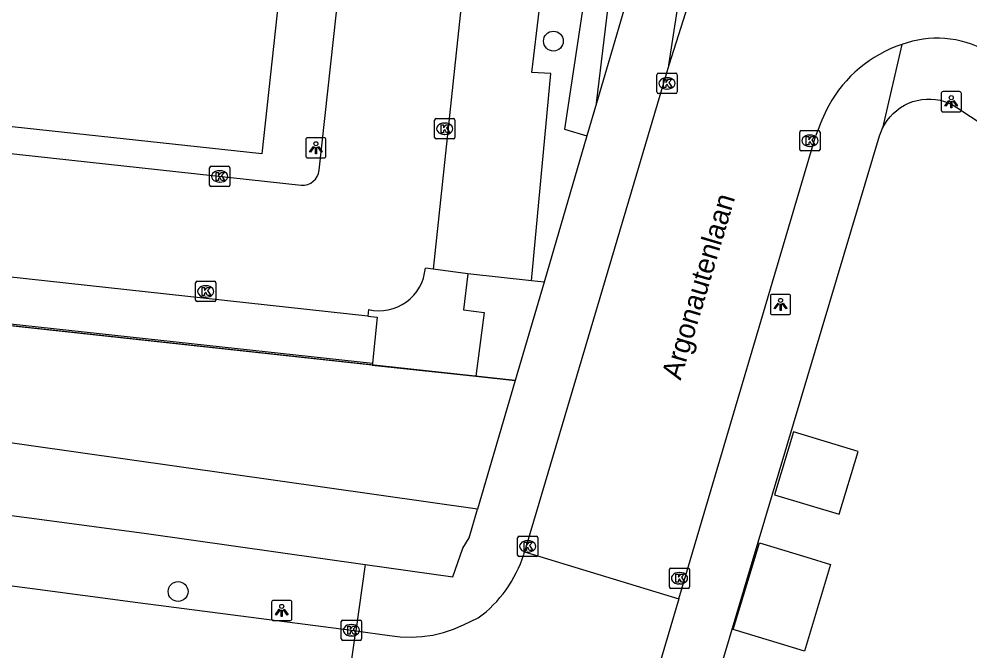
# Model space of a CAD drawing. Extents: x 162186 to 163152, y 385513 to 386513.
# Drawn here: x 162591.77 to 162638.71, y 386298.89 to 386330.06 of the extents above; entities that cross this region are included whole.
import ezdxf

# ---------------------------------------------------------------- set-up
doc = ezdxf.new("R2010")
doc.units = 0
for name, color, linetype in [('IMGEO_Boom', 7, 'Continuous'), ('IMGEO_Fietspad_open', 7, 'Continuous'), ('IMGEO_Groenvoorziening', 7, 'Continuous'), ('IMGEO_Haag', 7, 'Continuous'), ('IMGEO_Hek', 7, 'Continuous'), ('IMGEO_Kolk', 7, 'Continuous'), ('IMGEO_Lichtpunt', 7, 'Continuous'), ('IMGEO_Openbare_ruimte_label', 7, 'Continuous'), ('IMGEO_Pand', 7, 'Continuous'), ('IMGEO_Parkeervlak_open', 7, 'Continuous'), ('IMGEO_Rijbaan_lokaal_open', 7, 'Continuous'), ('IMGEO_Voetpad_open', 7, 'Continuous')]:
    doc.layers.add(name, color=color, linetype=linetype)

msp = doc.modelspace()

# ---------------------------------------------------------------- linework, layer by layer
at = {"layer": 'IMGEO_Boom'}
for centre in [(162618.144, 386328.974), (162599.62, 386301.823)]:
    msp.add_circle(centre, 0.489, dxfattribs=at)
at = {"layer": 'IMGEO_Fietspad_open'}
msp.add_lwpolyline([(162623.836, 386327.782), (162625.775, 386340.286), (162626.86, 386349.417)], dxfattribs=at)
at = {"layer": 'IMGEO_Groenvoorziening'}
msp.add_lwpolyline([(162614.397, 386305.888), (162557.685, 386313.92), (162505.963, 386320.438)], dxfattribs=at)
at = {"layer": 'IMGEO_Haag'}
for points in [[(162620.272, 386325.912), (162623.272, 386350.649), (162621.751, 386350.825), (162619.914, 386332.708), (162618.693, 386324.634), (162619.799, 386324.298)], [(162617.681, 386317.081), (162617.066, 386317.149)], [(162614.31, 386312.44), (162616.257, 386312.229)]]:
    msp.add_lwpolyline(points, dxfattribs=at)
at = {"layer": 'IMGEO_Hek'}
msp.add_lwpolyline([(162616.257, 386312.229), (162512.634, 386323.476)], dxfattribs=at)
at = {"layer": 'IMGEO_Kolk'}
for p, q in [((162623.254, 386326.465), (162623.254, 386327.317)), ((162623.329, 386327.391), (162624.181, 386327.391)), ((162623.742, 386327.171), (162623.767, 386327.171)), ((162624.255, 386327.317), (162624.255, 386326.465)), ((162623.765, 386326.611), (162623.74, 386326.611)), ((162624.181, 386326.391), (162623.329, 386326.391)), ((162612.357, 386325.15), (162613.209, 386325.15)), ((162612.282, 386324.224), (162612.282, 386325.076)), ((162612.77, 386324.93), (162612.795, 386324.93)), ((162613.283, 386325.076), (162613.283, 386324.224)), ((162612.793, 386324.37), (162612.768, 386324.37)), ((162630.307, 386323.635), (162630.307, 386324.487)), ((162630.382, 386324.561), (162631.234, 386324.561)), ((162630.795, 386324.341), (162630.82, 386324.341)), ((162631.308, 386324.487), (162631.308, 386323.635)), ((162613.209, 386324.15), (162612.357, 386324.15)), ((162630.818, 386323.781), (162630.793, 386323.781)), ((162631.234, 386323.561), (162630.382, 386323.561)), ((162601.247, 386322.8), (162602.099, 386322.8)), ((162601.172, 386321.874), (162601.172, 386322.726)), ((162601.66, 386322.58), (162601.685, 386322.58)), ((162602.173, 386322.726), (162602.173, 386321.874)), ((162601.683, 386322.02), (162601.658, 386322.02)), ((162602.099, 386321.8), (162601.247, 386321.8)), ((162600.485, 386316.199), (162600.485, 386317.051)), ((162600.56, 386317.125), (162601.412, 386317.125)), ((162600.973, 386316.905), (162600.998, 386316.905)), ((162601.486, 386317.051), (162601.486, 386316.199)), ((162600.996, 386316.345), (162600.971, 386316.345)), ((162601.412, 386316.125), (162600.56, 386316.125)), ((162616.379, 386303.625), (162616.379, 386304.477)), ((162616.454, 386304.551), (162617.306, 386304.551)), ((162617.38, 386304.477), (162617.38, 386303.625)), ((162616.867, 386304.331), (162616.892, 386304.331)), ((162617.306, 386303.551), (162616.454, 386303.551)), ((162616.89, 386303.771), (162616.865, 386303.771)), ((162623.868, 386302.054), (162623.868, 386302.906)), ((162623.943, 386302.98), (162624.795, 386302.98)), ((162624.356, 386302.76), (162624.381, 386302.76)), ((162624.869, 386302.906), (162624.869, 386302.054)), ((162624.379, 386302.2), (162624.354, 386302.2)), ((162624.795, 386301.98), (162623.943, 386301.98)), ((162607.674, 386299.489), (162607.674, 386300.341)), ((162607.749, 386300.415), (162608.601, 386300.415)), ((162608.675, 386300.341), (162608.675, 386299.489)), ((162608.162, 386300.195), (162608.187, 386300.195)), ((162608.601, 386299.415), (162607.749, 386299.415)), ((162608.185, 386299.635), (162608.16, 386299.635))]:
    msp.add_line(p, q, dxfattribs=at)
for points in [[(162623.254, 386326.465), (162623.254, 386327.317)], [(162623.329, 386327.391), (162624.181, 386327.391)], [(162623.575, 386327.091), (162623.698, 386327.091), (162623.698, 386326.94), (162623.828, 386327.091), (162623.992, 386327.091), (162623.846, 386326.94), (162623.999, 386326.691), (162623.847, 386326.691), (162623.762, 386326.855), (162623.698, 386326.788), (162623.698, 386326.691), (162623.575, 386326.691), (162623.575, 386327.091)], [(162624.255, 386327.317), (162624.255, 386326.465)], [(162624.181, 386326.391), (162623.329, 386326.391)], [(162612.357, 386325.15), (162613.209, 386325.15)], [(162612.282, 386324.224), (162612.282, 386325.076)], [(162612.603, 386324.85), (162612.726, 386324.85), (162612.726, 386324.699), (162612.856, 386324.85), (162613.02, 386324.85), (162612.874, 386324.699), (162613.027, 386324.45), (162612.875, 386324.45), (162612.79, 386324.614), (162612.726, 386324.547), (162612.726, 386324.45), (162612.603, 386324.45), (162612.603, 386324.85)], [(162613.283, 386325.076), (162613.283, 386324.224)], [(162630.307, 386323.635), (162630.307, 386324.487)], [(162630.382, 386324.561), (162631.234, 386324.561)], [(162630.628, 386324.261), (162630.751, 386324.261), (162630.751, 386324.11), (162630.881, 386324.261), (162631.045, 386324.261), (162630.899, 386324.11), (162631.052, 386323.861), (162630.9, 386323.861), (162630.815, 386324.025), (162630.751, 386323.958), (162630.751, 386323.861), (162630.628, 386323.861), (162630.628, 386324.261)], [(162631.308, 386324.487), (162631.308, 386323.635)], [(162613.209, 386324.15), (162612.357, 386324.15)], [(162631.234, 386323.561), (162630.382, 386323.561)], [(162601.247, 386322.8), (162602.099, 386322.8)], [(162601.172, 386321.874), (162601.172, 386322.726)], [(162601.493, 386322.5), (162601.616, 386322.5), (162601.616, 386322.349), (162601.746, 386322.5), (162601.91, 386322.5), (162601.764, 386322.349), (162601.917, 386322.1), (162601.765, 386322.1), (162601.68, 386322.264), (162601.616, 386322.197), (162601.616, 386322.1), (162601.493, 386322.1), (162601.493, 386322.5)], [(162602.173, 386322.726), (162602.173, 386321.874)], [(162602.099, 386321.8), (162601.247, 386321.8)], [(162600.485, 386316.199), (162600.485, 386317.051)], [(162600.56, 386317.125), (162601.412, 386317.125)], [(162600.806, 386316.825), (162600.929, 386316.825), (162600.929, 386316.674), (162601.059, 386316.825), (162601.223, 386316.825), (162601.077, 386316.674), (162601.23, 386316.425), (162601.078, 386316.425), (162600.993, 386316.589), (162600.929, 386316.522), (162600.929, 386316.425), (162600.806, 386316.425), (162600.806, 386316.825)], [(162601.486, 386317.051), (162601.486, 386316.199)], [(162601.412, 386316.125), (162600.56, 386316.125)], [(162616.379, 386303.625), (162616.379, 386304.477)], [(162616.454, 386304.551), (162617.306, 386304.551)], [(162617.38, 386304.477), (162617.38, 386303.625)], [(162616.7, 386304.251), (162616.823, 386304.251), (162616.823, 386304.1), (162616.953, 386304.251), (162617.117, 386304.251), (162616.971, 386304.1), (162617.124, 386303.851), (162616.972, 386303.851), (162616.887, 386304.015), (162616.823, 386303.948), (162616.823, 386303.851), (162616.7, 386303.851), (162616.7, 386304.251)], [(162617.306, 386303.551), (162616.454, 386303.551)], [(162623.868, 386302.054), (162623.868, 386302.906)], [(162623.943, 386302.98), (162624.795, 386302.98)], [(162624.189, 386302.68), (162624.312, 386302.68), (162624.312, 386302.529), (162624.442, 386302.68), (162624.606, 386302.68), (162624.46, 386302.529), (162624.613, 386302.28), (162624.461, 386302.28), (162624.376, 386302.444), (162624.312, 386302.377), (162624.312, 386302.28), (162624.189, 386302.28), (162624.189, 386302.68)], [(162624.869, 386302.906), (162624.869, 386302.054)], [(162624.795, 386301.98), (162623.943, 386301.98)], [(162607.674, 386299.489), (162607.674, 386300.341)], [(162607.749, 386300.415), (162608.601, 386300.415)], [(162608.675, 386300.341), (162608.675, 386299.489)], [(162607.995, 386300.115), (162608.118, 386300.115), (162608.118, 386299.964), (162608.248, 386300.115), (162608.412, 386300.115), (162608.266, 386299.964), (162608.419, 386299.715), (162608.267, 386299.715), (162608.182, 386299.879), (162608.118, 386299.812), (162608.118, 386299.715), (162607.995, 386299.715), (162607.995, 386300.115)], [(162608.601, 386299.415), (162607.749, 386299.415)]]:
    msp.add_lwpolyline(points, dxfattribs=at)
for centre, start, end in [((162623.331, 386327.315), 91.552, 178.448), ((162623.331, 386327.315), 91.552, 178.448), ((162624.179, 386327.315), 1.552, 88.448), ((162624.179, 386327.315), 1.552, 88.448), ((162623.331, 386326.467), 181.552, 268.448), ((162623.331, 386326.467), 181.552, 268.448), ((162624.179, 386326.467), 271.552, 358.448), ((162624.179, 386326.467), 271.552, 358.448), ((162612.359, 386325.074), 91.552, 178.448), ((162612.359, 386325.074), 91.552, 178.448), ((162613.207, 386325.074), 1.552, 88.448), ((162613.207, 386325.074), 1.552, 88.448), ((162612.359, 386324.226), 181.552, 268.448), ((162612.359, 386324.226), 181.552, 268.448), ((162613.207, 386324.226), 271.552, 358.448), ((162613.207, 386324.226), 271.552, 358.448), ((162630.384, 386324.485), 91.552, 178.448), ((162630.384, 386324.485), 91.552, 178.448), ((162631.232, 386324.485), 1.552, 88.448), ((162631.232, 386324.485), 1.552, 88.448), ((162630.384, 386323.637), 181.552, 268.448), ((162630.384, 386323.637), 181.552, 268.448), ((162631.232, 386323.637), 271.552, 358.448), ((162631.232, 386323.637), 271.552, 358.448), ((162601.249, 386322.724), 91.552, 178.448), ((162601.249, 386322.724), 91.552, 178.448), ((162602.097, 386322.724), 1.552, 88.448), ((162602.097, 386322.724), 1.552, 88.448), ((162601.249, 386321.876), 181.552, 268.448), ((162601.249, 386321.876), 181.552, 268.448), ((162602.097, 386321.876), 271.552, 358.448), ((162602.097, 386321.876), 271.552, 358.448), ((162600.562, 386317.049), 91.552, 178.448), ((162600.562, 386317.049), 91.552, 178.448), ((162601.41, 386317.049), 1.552, 88.448), ((162601.41, 386317.049), 1.552, 88.448), ((162600.562, 386316.201), 181.552, 268.448), ((162600.562, 386316.201), 181.552, 268.448), ((162601.41, 386316.201), 271.552, 358.448), ((162601.41, 386316.201), 271.552, 358.448), ((162616.456, 386304.475), 91.552, 178.448), ((162616.456, 386304.475), 91.552, 178.448), ((162617.304, 386304.475), 1.552, 88.448), ((162617.304, 386304.475), 1.552, 88.448), ((162616.456, 386303.627), 181.552, 268.448), ((162616.456, 386303.627), 181.552, 268.448), ((162617.304, 386303.627), 271.552, 358.448), ((162617.304, 386303.627), 271.552, 358.448), ((162623.945, 386302.904), 91.552, 178.448), ((162623.945, 386302.904), 91.552, 178.448), ((162624.793, 386302.904), 1.552, 88.448), ((162624.793, 386302.904), 1.552, 88.448), ((162623.945, 386302.056), 181.552, 268.448), ((162623.945, 386302.056), 181.552, 268.448), ((162624.793, 386302.056), 271.552, 358.448), ((162624.793, 386302.056), 271.552, 358.448), ((162607.751, 386300.339), 91.552, 178.448), ((162607.751, 386300.339), 91.552, 178.448), ((162608.599, 386300.339), 1.552, 88.448), ((162608.599, 386300.339), 1.552, 88.448), ((162607.751, 386299.491), 181.552, 268.448), ((162607.751, 386299.491), 181.552, 268.448), ((162608.599, 386299.491), 271.552, 358.448), ((162608.599, 386299.491), 271.552, 358.448)]:
    msp.add_arc(centre, 0.0765, start, end, dxfattribs=at)
for centre, major_axis, ratio, start_param, end_param in [((162623.741, 386326.891), (-0.387, 0.002), 0.722429, 4.712389, 7.853982), ((162623.766, 386326.891), (-0.39, 0.002), 0.717154, 1.570796, 4.712389), ((162612.769, 386324.65), (-0.387, 0.002), 0.722429, 4.712389, 7.853982), ((162612.794, 386324.65), (-0.39, 0.002), 0.717154, 1.570796, 4.712389), ((162630.794, 386324.061), (-0.387, 0.002), 0.722429, 4.712389, 7.853982), ((162630.819, 386324.061), (-0.39, 0.002), 0.717154, 1.570796, 4.712389), ((162601.659, 386322.3), (-0.387, 0.002), 0.722429, 4.712389, 7.853982), ((162601.684, 386322.3), (-0.39, 0.002), 0.717154, 1.570796, 4.712389), ((162600.972, 386316.625), (-0.387, 0.002), 0.722429, 4.712389, 7.853982), ((162600.997, 386316.625), (-0.39, 0.002), 0.717154, 1.570796, 4.712389), ((162616.866, 386304.051), (-0.387, 0.002), 0.722429, 4.712389, 7.853982), ((162616.891, 386304.051), (-0.39, 0.002), 0.717154, 1.570796, 4.712389), ((162624.355, 386302.48), (-0.387, 0.002), 0.722429, 4.712389, 7.853982), ((162624.38, 386302.48), (-0.39, 0.002), 0.717154, 1.570796, 4.712389), ((162608.161, 386299.915), (-0.387, 0.002), 0.722429, 4.712389, 7.853982), ((162608.186, 386299.915), (-0.39, 0.002), 0.717154, 1.570796, 4.712389)]:
    msp.add_ellipse(centre, major_axis=major_axis, ratio=ratio, start_param=start_param, end_param=end_param, dxfattribs=at)
at = {"layer": 'IMGEO_Lichtpunt'}
for p, q in [((162637.285, 386326.387), (162637.285, 386325.58)), ((162637.285, 386326.387), (162637.285, 386325.58)), ((162638.187, 386326.482), (162637.379, 386326.482)), ((162638.187, 386326.482), (162637.379, 386326.482)), ((162638.281, 386325.58), (162638.281, 386326.387)), ((162638.281, 386325.58), (162638.281, 386326.387)), ((162637.379, 386325.486), (162638.187, 386325.486)), ((162637.379, 386325.486), (162638.187, 386325.486)), ((162606.825, 386324.211), (162606.017, 386324.211)), ((162606.825, 386324.211), (162606.017, 386324.211)), ((162605.923, 386324.116), (162605.923, 386323.309)), ((162605.923, 386324.116), (162605.923, 386323.309)), ((162606.919, 386323.309), (162606.919, 386324.116)), ((162606.919, 386323.309), (162606.919, 386324.116)), ((162606.017, 386323.215), (162606.825, 386323.215)), ((162606.017, 386323.215), (162606.825, 386323.215)), ((162628.857, 386316.387), (162628.857, 386315.58)), ((162628.857, 386316.387), (162628.857, 386315.58)), ((162629.759, 386316.482), (162628.951, 386316.482)), ((162629.759, 386316.482), (162628.951, 386316.482)), ((162629.853, 386315.58), (162629.853, 386316.387)), ((162629.853, 386315.58), (162629.853, 386316.387)), ((162628.951, 386315.486), (162629.759, 386315.486)), ((162628.951, 386315.486), (162629.759, 386315.486)), ((162604.237, 386301.291), (162604.237, 386300.484)), ((162604.237, 386301.291), (162604.237, 386300.484)), ((162605.139, 386301.386), (162604.331, 386301.386)), ((162605.139, 386301.386), (162604.331, 386301.386)), ((162605.233, 386300.484), (162605.233, 386301.291)), ((162605.233, 386300.484), (162605.233, 386301.291)), ((162604.331, 386300.39), (162605.139, 386300.39)), ((162604.331, 386300.39), (162605.139, 386300.39))]:
    msp.add_line(p, q, dxfattribs=at)
for points in [[(162637.659, 386326.051), (162637.698, 386326.023), (162637.51, 386325.761), (162637.472, 386325.788), (162637.659, 386326.051)], [(162637.761, 386326.003), (162637.808, 386326.003), (162637.808, 386325.681), (162637.761, 386325.681), (162637.761, 386326.003)], [(162637.871, 386326.023), (162637.909, 386326.05), (162638.096, 386325.788), (162638.057, 386325.76), (162637.871, 386326.023)], [(162606.297, 386323.78), (162606.336, 386323.752), (162606.148, 386323.49), (162606.11, 386323.517), (162606.297, 386323.78)], [(162606.399, 386323.732), (162606.446, 386323.732), (162606.446, 386323.41), (162606.399, 386323.41), (162606.399, 386323.732)], [(162606.509, 386323.752), (162606.547, 386323.779), (162606.734, 386323.517), (162606.695, 386323.489), (162606.509, 386323.752)], [(162629.231, 386316.051), (162629.27, 386316.023), (162629.082, 386315.761), (162629.044, 386315.788), (162629.231, 386316.051)], [(162629.333, 386316.003), (162629.38, 386316.003), (162629.38, 386315.681), (162629.333, 386315.681), (162629.333, 386316.003)], [(162629.443, 386316.023), (162629.481, 386316.05), (162629.668, 386315.788), (162629.629, 386315.76), (162629.443, 386316.023)], [(162604.611, 386300.955), (162604.65, 386300.927), (162604.462, 386300.665), (162604.424, 386300.692), (162604.611, 386300.955)], [(162604.713, 386300.907), (162604.76, 386300.907), (162604.76, 386300.585), (162604.713, 386300.585), (162604.713, 386300.907)], [(162604.823, 386300.927), (162604.861, 386300.954), (162605.048, 386300.692), (162605.009, 386300.664), (162604.823, 386300.927)]]:
    msp.add_lwpolyline(points, dxfattribs=at)
for centre in [(162637.784, 386326.185), (162606.422, 386323.914), (162629.356, 386316.185), (162604.736, 386301.089)]:
    msp.add_circle(centre, 0.0994, dxfattribs=at)
for centre, start, end in [((162637.379, 386326.387), 90, 180), ((162637.379, 386326.387), 90, 180), ((162638.187, 386326.387), 0, 90), ((162638.187, 386326.387), 0, 90), ((162637.379, 386325.58), 180, 270), ((162637.379, 386325.58), 180, 270), ((162638.187, 386325.58), 270, 0), ((162638.187, 386325.58), 270, 360), ((162606.017, 386324.116), 90, 180), ((162606.017, 386324.116), 90, 180), ((162606.825, 386324.116), 0, 90), ((162606.825, 386324.116), 0, 90), ((162606.017, 386323.309), 180, 270), ((162606.017, 386323.309), 180, 270), ((162606.825, 386323.309), 270, 0), ((162606.825, 386323.309), 270, 360), ((162628.951, 386316.387), 90, 180), ((162628.951, 386316.387), 90, 180), ((162629.759, 386316.387), 0, 90), ((162629.759, 386316.387), 0, 90), ((162628.951, 386315.58), 180, 270), ((162628.951, 386315.58), 180, 270), ((162629.759, 386315.58), 270, 0), ((162629.759, 386315.58), 270, 360), ((162604.331, 386301.291), 90, 180), ((162604.331, 386301.291), 90, 180), ((162605.139, 386301.291), 0, 90), ((162605.139, 386301.291), 0, 90), ((162604.331, 386300.484), 180, 270), ((162604.331, 386300.484), 180, 270), ((162605.139, 386300.484), 270, 0), ((162605.139, 386300.484), 270, 360)]:
    msp.add_arc(centre, 0.0946, start, end, dxfattribs=at)
at = {"layer": 'IMGEO_Pand'}
for points in [[(162603.751, 386323.413), (162584.111, 386325.529), (162584.259, 386326.946), (162570.371, 386328.537), (162570.2, 386327.044), (162550.572, 386329.166), (162552.51, 386347.22), (162550.959, 386347.389), (162551.394, 386351.387), (162554.466, 386351.14), (162554.494, 386351.401), (162554.962, 386355.747), (162555.001, 386356.112), (162553.579, 386356.265), (162559.406, 386410.398), (162612.582, 386404.614), (162607.724, 386359.738), (162609.275, 386359.57), (162608.842, 386355.576), (162607.28, 386355.744), (162605.841, 386355.904), (162605.495, 386352.753), (162606.924, 386352.615), (162603.751, 386323.413)], [(162608.983, 386315.406), (162553.4, 386321.48), (162553.169, 386319.178), (162609.214, 386313.083)], [(162608.983, 386315.406), (162609.447, 386315.355), (162609.214, 386313.083)], [(162629.058, 386306.596), (162632.257, 386305.636), (162633.187, 386308.738), (162629.988, 386309.697), (162629.058, 386306.596)], [(162630.531, 386298.877), (162629.349, 386299.238), (162627.014, 386299.951), (162628.32, 386304.23), (162630.655, 386303.517), (162631.816, 386303.163), (162630.531, 386298.877)]]:
    msp.add_lwpolyline(points, dxfattribs=at)
at = {"layer": 'IMGEO_Parkeervlak_open'}
for points in [[(162617.066, 386317.149), (162618.014, 386327.383), (162617.087, 386327.424), (162617.452, 386330.578), (162618.22, 386330.538), (162620.468, 386348.038), (162615.48, 386348.527)], [(162617.066, 386317.149), (162613.913, 386317.5)]]:
    msp.add_lwpolyline(points, dxfattribs=at)
at = {"layer": 'IMGEO_Rijbaan_lokaal_open'}
for points in [[(162606.588, 386322.611), (162615.52, 386404.02)], [(162615.48, 386348.527), (162612.202, 386317.718)], [(162551.757, 386346.596), (162549.69, 386327.963), (162605.702, 386321.861)], [(162629.39, 386345.625), (162629.196, 386344.588), (162623.836, 386327.782)], [(162623.836, 386327.782), (162616.714, 386303.774)], [(162624.336, 386301.463), (162631.102, 386324.317)], [(162430.717, 386322.917), (162499.627, 386313.936), (162500, 386313.887), (162505.895, 386313.114), (162551.376, 386307.147), (162557.5, 386306.343), (162586.759, 386302.71), (162592.437, 386301.969), (162597.633, 386301.29), (162608.171, 386299.914), (162608.395, 386299.882)], [(162609.205, 386312.994), (162519.646, 386322.715)], [(162612.202, 386317.718), (162611.824, 386317.767)], [(162609.021, 386315.734), (162608.983, 386315.406)], [(162609.214, 386313.083), (162609.205, 386312.994)], [(162616.68, 386303.658), (162616.714, 386303.774)], [(162616.714, 386303.774), (162624.336, 386301.463)], [(162624.336, 386301.463), (162623.677, 386299.236), (162619.204, 386284.067)], [(162608.395, 386299.882), (162610.055, 386299.661), (162610.587, 386299.592), (162611.123, 386299.571), (162611.658, 386299.598), (162612.189, 386299.673), (162612.712, 386299.794), (162613.221, 386299.962), (162613.713, 386300.175), (162614.433, 386300.518)], [(162607.392, 386292.738), (162608.395, 386299.882)]]:
    msp.add_lwpolyline(points, dxfattribs=at)
for centre, radius, start, end in [((162637.08, 386324.119), 4.997, 60.7085, 110.3831), ((162637.352, 386322.726), 6.401, 108.3217, 151.3426), ((162643.283, 386319.979), 12.931, 153.2629, 160.396), ((162605.75, 386322.703), 0.843, 266.7502, 353.7457), ((162609.542, 386317.964), 2.29, 256.8437, 355.0626), ((162610.736, 386305.537), 6.234, 306.3711, 342.4535)]:
    msp.add_arc(centre, radius, start, end, dxfattribs=at)
at = {"layer": 'IMGEO_Voetpad_open'}
for points in [[(162622.361, 386333.03), (162620.272, 386325.912)], [(162635.34, 386328.803), (162634.389, 386324.676)], [(162431.169, 386326.378), (162437.933, 386325.465), (162491.222, 386318.605), (162495.408, 386318.031), (162500, 386317.441), (162505.38, 386316.75), (162509.176, 386316.263), (162550.981, 386310.895), (162592.901, 386305.371), (162598.062, 386304.691), (162608.854, 386303.164)], [(162634.389, 386324.676), (162634.496, 386324.876), (162634.621, 386325.066), (162634.763, 386325.244), (162634.92, 386325.408), (162635.091, 386325.558), (162635.274, 386325.692), (162635.469, 386325.809), (162635.673, 386325.908), (162635.886, 386325.988), (162636.105, 386326.049), (162636.328, 386326.091), (162636.554, 386326.112), (162636.781, 386326.113), (162637.008, 386326.093), (162637.232, 386326.054), (162637.451, 386325.995), (162637.664, 386325.916), (162637.869, 386325.818), (162638.065, 386325.703), (162655.987, 386313.896)], [(162620.272, 386325.912), (162619.799, 386324.298)], [(162615.574, 386261.809), (162634.243, 386324.299), (162634.3, 386324.467), (162634.389, 386324.676)], [(162619.799, 386324.298), (162617.681, 386317.081)], [(162613.913, 386317.5), (162612.202, 386317.718)], [(162613.913, 386317.5), (162613.699, 386315.712), (162614.723, 386315.589), (162614.31, 386312.44)], [(162617.681, 386317.081), (162616.257, 386312.229)], [(162609.205, 386312.994), (162614.31, 386312.44)], [(162616.257, 386312.229), (162614.397, 386305.888)], [(162608.854, 386303.164), (162613.176, 386302.552), (162613.669, 386303.958), (162613.979, 386304.464), (162614.397, 386305.888)], [(162608.854, 386303.164), (162608.395, 386299.882)]]:
    msp.add_lwpolyline(points, dxfattribs=at)

# ---------------------------------------------------------------- texts
at = {"layer": 'IMGEO_Openbare_ruimte_label'}
msp.add_text('Argonautenlaan', height=1, rotation=73.3776, dxfattribs=at).set_placement((162624.423, 386312.212))

doc.saveas('drawing.dxf')
